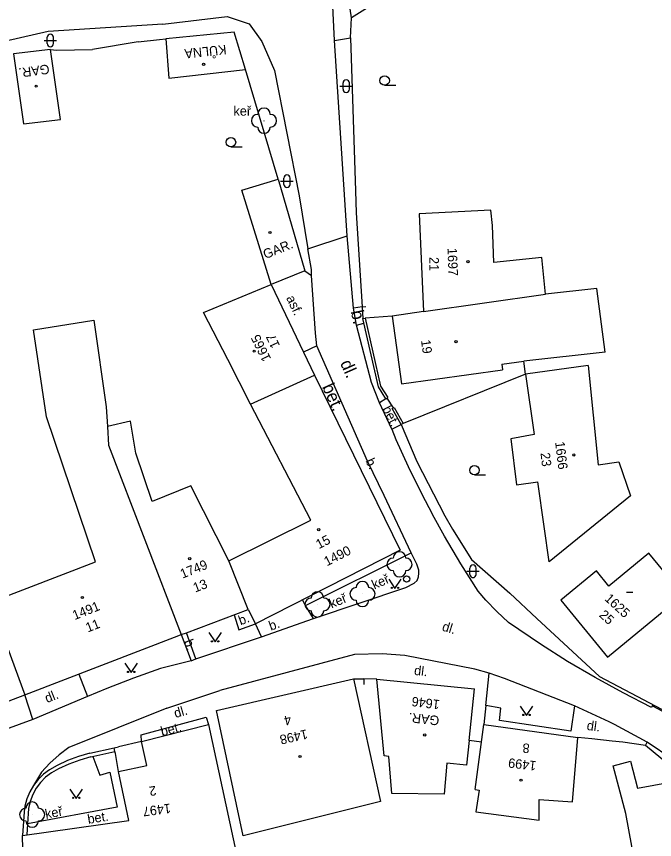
# Model space of a CAD drawing. Extents: x -584400 to -581602, y -1210894 to -1208793.
# Drawn here: x -583224.9 to -583174.3, y -1209541.9 to -1209476.6 of the extents above; entities that cross this region are included whole.
import ezdxf

# ---------------------------------------------------------------- set-up
doc = ezdxf.new("R2010")
doc.units = 0
for name, color, linetype in [('BUDOVY_MĚŘ', 7, 'Continuous'), ('BUDOVY_NEMĚŘ', 7, 'Continuous'), ('NÁZVY_ULIC_TOK_SMĚR', 7, 'Continuous'), ('POMOC_POPIS', 7, 'Continuous'), ('ROZHRANÍ_PLOCH', 7, 'Continuous'), ('ZELEŇ', 7, 'Continuous'), ('ZN_BUDOV', 7, 'Continuous'), ('ZN_DOPLŇKOVÉ', 7, 'Continuous'), ('ZN_KULTUR', 7, 'Continuous'), ('Č_POPIS_EVID', 7, 'Continuous'), ('Č_POPIS_ORIENT', 7, 'Continuous')]:
    doc.layers.add(name, color=color, linetype=linetype)

msp = doc.modelspace()

# ---------------------------------------------------------------- linework, layer by layer
at = {"layer": 'BUDOVY_MĚŘ'}
for points in [[(-583198.31, -1209476.72), (-583198.91, -1209472.79), (-583193.8, -1209469.61), (-583193.41, -1209473.62), (-583198.31, -1209476.72)], [(-583207.63, -1209477.85), (-583213.05, -1209478.38), (-583212.81, -1209481.51), (-583206.73, -1209480.82), (-583207.63, -1209477.85)], [(-583225.12, -1209479.58), (-583224.33, -1209485.13), (-583221.4, -1209484.79), (-583222.19, -1209479.24), (-583225.12, -1209479.58)], [(-583204.14, -1209489.53), (-583202.01, -1209496.8), (-583204.69, -1209497.88)], [(-583187.27, -1209491.98), (-583192.95, -1209492.28), (-583192.6, -1209500.04), (-583195.1, -1209500.4)], [(-583204.69, -1209497.88), (-583202.13, -1209503.25), (-583201.25, -1209505.08)], [(-583195.1, -1209500.4), (-583194.35, -1209505.77), (-583186.33, -1209504.67)], [(-583178.2, -1209503.27), (-583184.65, -1209503.98)], [(-583186.39, -1209504.22), (-583184.65, -1209503.98)], [(-583186.39, -1209504.22), (-583186.33, -1209504.67)], [(-583179.55, -1209504.32), (-583184.51, -1209505)], [(-583201.25, -1209505.08), (-583194.45, -1209518.98), (-583205.94, -1209524.82)], [(-583184.51, -1209505), (-583183.84, -1209509.8), (-583185.67, -1209510.15), (-583185.23, -1209513.78), (-583183.53, -1209513.55)], [(-583183.04, -1209517.1), (-583183.53, -1209513.55)], [(-583212.01, -1209525.75), (-583211.83, -1209525.68), (-583211.42, -1209525.53), (-583206.51, -1209523.69)], [(-583206.51, -1209523.69), (-583205.94, -1209524.82)], [(-583224.22, -1209530.45), (-583212.01, -1209525.75)], [(-583209.02, -1209531.7), (-583198.16, -1209529.18)], [(-583196.31, -1209529.2), (-583188.57, -1209529.99)], [(-583188.98, -1209534.07), (-583188.57, -1209529.99)], [(-583232.34, -1209533.55), (-583229.85, -1209532.6), (-583228.53, -1209532.1), (-583224.22, -1209530.45)], [(-583224.26, -1209547.99), (-583224.41, -1209541.62), (-583215.98, -1209540.43), (-583216.79, -1209536.53), (-583214.56, -1209536.07), (-583214.98, -1209534.17), (-583209.67, -1209532.8)], [(-583188.52, -1209537.98), (-583187.82, -1209532.82), (-583180.37, -1209533.83)], [(-583180.79, -1209538.96), (-583180.37, -1209533.83)], [(-583216.79, -1209536.53), (-583217.05, -1209535.1), (-583217.08, -1209534.96), (-583217.14, -1209534.67), (-583216.8, -1209534.59)]]:
    msp.add_lwpolyline(points, dxfattribs=at)
at = {"layer": 'BUDOVY_NEMĚŘ'}
for points in [[(-583204.69, -1209497.88), (-583207.01, -1209490.39), (-583204.14, -1209489.53)], [(-583178.2, -1209503.27), (-583178.87, -1209498.22), (-583182.92, -1209498.65), (-583183.21, -1209495.74), (-583187.02, -1209496.15), (-583187.14, -1209493.21), (-583187.27, -1209491.98)], [(-583206.32, -1209507.39), (-583208.14, -1209503.83), (-583210.05, -1209500.1), (-583204.69, -1209497.88)], [(-583192.6, -1209500.04), (-583182.92, -1209498.65)], [(-583226.96, -1209523.11), (-583218.62, -1209519.89), (-583222.5, -1209508.4), (-583223.55, -1209501.49), (-583218.76, -1209500.73), (-583217.77, -1209507.6), (-583217.68, -1209509.16), (-583217.59, -1209510.64), (-583211.83, -1209525.68)], [(-583179.55, -1209504.32), (-583178.75, -1209512.2), (-583177.11, -1209511.97), (-583176.18, -1209514.67), (-583182.64, -1209519.89), (-583183.04, -1209517.1)], [(-583208.06, -1209519.82), (-583201.55, -1209516.59), (-583206.32, -1209507.39), (-583201.25, -1209505.08)], [(-583206.51, -1209523.69), (-583208.06, -1209519.82), (-583211.06, -1209513.88), (-583214.13, -1209515.11), (-583215.42, -1209511.27), (-583215.85, -1209508.73), (-583217.68, -1209509.16)], [(-583232.34, -1209533.55), (-583235.92, -1209524.11), (-583232.12, -1209522.7), (-583233.19, -1209519.53), (-583232.18, -1209519.13), (-583233.79, -1209514.22), (-583232.95, -1209513.91), (-583230.27, -1209512.94), (-583228.9, -1209517.96), (-583226.96, -1209523.11), (-583224.22, -1209530.45)], [(-583177.91, -1209521.82), (-583178.89, -1209520.61), (-583181.72, -1209522.95), (-583178, -1209527.46), (-583172, -1209522.52), (-583174.74, -1209519.2), (-583177.91, -1209521.82)], [(-583198.16, -1209529.18), (-583196.02, -1209538.93), (-583206.92, -1209541.64), (-583209.02, -1209531.7)], [(-583188.98, -1209534.07), (-583189.2, -1209536.04), (-583190.76, -1209535.89), (-583190.96, -1209538.33), (-583195.11, -1209538.29), (-583195.35, -1209535.35), (-583195.73, -1209535.3), (-583196.31, -1209529.2)], [(-583209.67, -1209532.8), (-583206.92, -1209545.56), (-583224.26, -1209547.99)], [(-583175.35, -1209547), (-583176.09, -1209542.47), (-583176.57, -1209539.88), (-583177.57, -1209536.08), (-583176.19, -1209535.72), (-583175.64, -1209537.85), (-583172.04, -1209537.19)], [(-583188.52, -1209537.98), (-583188.18, -1209538.01), (-583188.47, -1209539.75), (-583183.43, -1209540.4), (-583183.43, -1209538.77), (-583180.79, -1209538.96)]]:
    msp.add_lwpolyline(points, dxfattribs=at)
at = {"layer": 'ROZHRANÍ_PLOCH'}
for points in [[(-583199.67, -1209478.52), (-583199.94, -1209473.07)], [(-583213.29, -1209477.22), (-583208.18, -1209476.63), (-583206.45, -1209477.21), (-583205.42, -1209478.61), (-583204.44, -1209480.91), (-583202.48, -1209490.85), (-583201.78, -1209495.07)], [(-583213.29, -1209477.22), (-583222.38, -1209477.82), (-583233.38, -1209480.32), (-583241.95, -1209483.5), (-583249.68, -1209489.04)], [(-583197.47, -1209499.65), (-583198.17, -1209499.78), (-583198.67, -1209494.04), (-583199.67, -1209478.52), (-583198.4, -1209478.3)], [(-583201.78, -1209495.07), (-583198.67, -1209494.04)], [(-583202.01, -1209496.8), (-583201.48, -1209497.17), (-583201.49, -1209496.69), (-583201.78, -1209495.07)], [(-583193.58, -1209519.19), (-583195.74, -1209514.64), (-583197.04, -1209511.9), (-583201.08, -1209502.75), (-583201.17, -1209501.75), (-583201.48, -1209497.17)], [(-583197.93, -1209501.12), (-583198.17, -1209499.78)], [(-583195.59, -1209506.97), (-583196.09, -1209507.29), (-583196.72, -1209505.67), (-583197.93, -1209501.12), (-583197.33, -1209500.95)], [(-583201.08, -1209502.75), (-583202.13, -1209503.25)], [(-583195.13, -1209509.38), (-583196.09, -1209507.29)], [(-583195.13, -1209509.38), (-583194.39, -1209508.99)], [(-583195.13, -1209509.38), (-583194.8, -1209510.18), (-583193.82, -1209512.34), (-583192.77, -1209514.48), (-583191.89, -1209516.14)], [(-583174.52, -1209531.45), (-583176.78, -1209530.3), (-583179, -1209529.09), (-583181.18, -1209527.8), (-583183.33, -1209526.44), (-583185.86, -1209524.71), (-583186.79, -1209523.85), (-583187.67, -1209522.93), (-583188.28, -1209522.22), (-583189.65, -1209520.06), (-583190.95, -1209517.85), (-583191.89, -1209516.14)], [(-583201.34, -1209524.4), (-583201.97, -1209523.37), (-583193.58, -1209519.19)], [(-583201.34, -1209524.4), (-583194.01, -1209521.93), (-583193.35, -1209521.6), (-583193.12, -1209521.37), (-583193.01, -1209521.1), (-583192.99, -1209520.81), (-583192.99, -1209520.57), (-583193.15, -1209520.09), (-583193.58, -1209519.19)], [(-583201.97, -1209523.37), (-583202.2, -1209522.92)], [(-583207.64, -1209524.11), (-583207.25, -1209525.31), (-583205.94, -1209524.82)], [(-583205.47, -1209525.84), (-583201.34, -1209524.4)], [(-583210.68, -1209527.61), (-583205.47, -1209525.84), (-583205.94, -1209524.82)], [(-583211.83, -1209525.68), (-583211.03, -1209527.76)], [(-583210.68, -1209527.61), (-583211.42, -1209525.53)], [(-583211.03, -1209527.76), (-583210.68, -1209527.61)], [(-583187.39, -1209528.74), (-583188.54, -1209528.41), (-583194.08, -1209527.34), (-583195.9, -1209527.19), (-583198.09, -1209527.25), (-583208.77, -1209530.12)], [(-583211.03, -1209527.76), (-583213.47, -1209528.37), (-583215.62, -1209529.12), (-583217.74, -1209529.94), (-583219.27, -1209530.58)], [(-583219.96, -1209528.81), (-583219.27, -1209530.58)], [(-583180.63, -1209531.32), (-583180.91, -1209533.33), (-583186.57, -1209532.5), (-583186.48, -1209531.52), (-583187.67, -1209531.3), (-583187.39, -1209528.74)], [(-583180.63, -1209531.32), (-583186.17, -1209529.15), (-583187.39, -1209528.74)], [(-583212.97, -1209531.51), (-583208.77, -1209530.12)], [(-583223.59, -1209532.4), (-583224.22, -1209530.45)], [(-583219.27, -1209530.58), (-583223.59, -1209532.4)], [(-583212.97, -1209531.51), (-583220.74, -1209534.63), (-583221.52, -1209535.22), (-583222.24, -1209535.87), (-583222.92, -1209536.58), (-583223.55, -1209537.65)], [(-583187.67, -1209531.3), (-583187.82, -1209532.82)], [(-583174.86, -1209534.2), (-583177.47, -1209532.82), (-583177.87, -1209532.61), (-583180.63, -1209531.32)], [(-583166.25, -1209537.18), (-583167.75, -1209535.61), (-583169.33, -1209534.36), (-583170.97, -1209533.29), (-583172.77, -1209532.24), (-583174.46, -1209531.34), (-583174.52, -1209531.45)], [(-583214.98, -1209534.17), (-583215, -1209533.62), (-583209.84, -1209532.22), (-583209.67, -1209532.8)], [(-583223.59, -1209532.4), (-583227.95, -1209534.01)], [(-583175, -1209534.48), (-583174.86, -1209534.2)], [(-583171.36, -1209537.08), (-583172.09, -1209536.25), (-583172.84, -1209535.58), (-583174.86, -1209534.2)], [(-583218.83, -1209535.35), (-583218.27, -1209536.82), (-583217.49, -1209536.59), (-583216.91, -1209539.36), (-583224.03, -1209540.69)]]:
    msp.add_lwpolyline(points, dxfattribs=at)
at = {"layer": 'ZELEŇ'}
for centre in [(-583205.26, -1209484.89), (-583194.51, -1209520.1), (-583197.45, -1209522.45), (-583201.02, -1209523.28), (-583223.65, -1209539.96)]:
    msp.add_circle(centre, 0.0005, dxfattribs=at)
for centre, start, end in [((-583205.26, -1209484.39), 0, 179.99999), ((-583205.76, -1209484.89), 89.99999, 269.99999), ((-583204.76, -1209484.89), 270, 89.99999), ((-583205.26, -1209485.39), 179.99999, 359.99999), ((-583194.51, -1209519.6), 0, 179.99999), ((-583195.01, -1209520.1), 89.99999, 269.99999), ((-583194.01, -1209520.1), 270, 89.99999), ((-583194.51, -1209520.6), 179.99999, 359.99999), ((-583197.45, -1209521.95), 0, 179.99999), ((-583201.02, -1209522.78), 0, 179.99999), ((-583197.95, -1209522.45), 89.99999, 269.99999), ((-583196.95, -1209522.45), 270, 89.99999), ((-583201.52, -1209523.28), 89.99999, 269.99999), ((-583200.52, -1209523.28), 270, 89.99999), ((-583197.45, -1209522.95), 179.99999, 359.99999), ((-583201.02, -1209523.78), 179.99999, 359.99999), ((-583223.65, -1209539.46), 0, 179.99999), ((-583224.15, -1209539.96), 89.99999, 269.99999), ((-583223.15, -1209539.96), 270, 89.99999), ((-583223.65, -1209540.46), 179.99999, 359.99999)]:
    msp.add_arc(centre, 0.5, start, end, dxfattribs=at)
at = {"layer": 'ZN_BUDOV'}
msp.add_line((-583176.51, -1209522.3), (-583176.01, -1209522.3), dxfattribs=at)
for centre in [(-583210.05, -1209480.41), (-583223.33, -1209482.15), (-583204.79, -1209493.76), (-583189.08, -1209496.07), (-583190.03, -1209502.43), (-583206.04, -1209503.18), (-583180.68, -1209511.42), (-583200.92, -1209517.34), (-583211.15, -1209519.65), (-583219.67, -1209522.73), (-583192.51, -1209533.64), (-583202.4, -1209535.35), (-583184.87, -1209537.23)]:
    msp.add_circle(centre, 0.0875, dxfattribs=at)
at = {"layer": 'ZN_DOPLŇKOVÉ'}
for points in [[(-583198.4, -1209478.3), (-583198.31, -1209476.72)], [(-583215.24, -1209478.62), (-583218.87, -1209479.24)], [(-583215.24, -1209478.62), (-583213.55, -1209478.45)], [(-583213.55, -1209478.45), (-583213.05, -1209478.38)], [(-583198.4, -1209478.3), (-583197.99, -1209490.45), (-583197.95, -1209492.19)], [(-583222.19, -1209479.24), (-583221.73, -1209479.3)], [(-583221.73, -1209479.3), (-583218.87, -1209479.24)], [(-583204.14, -1209489.53), (-583206.73, -1209480.82)], [(-583197.95, -1209492.19), (-583197.47, -1209499.65)], [(-583197.95, -1209492.19), (-583197.47, -1209499.65), (-583197.17, -1209499.63)], [(-583197.47, -1209499.65), (-583197.41, -1209500.59)], [(-583195.59, -1209506.97), (-583196.18, -1209506.02), (-583197.41, -1209500.59), (-583197.23, -1209500.55)], [(-583195.1, -1209500.4), (-583197.23, -1209500.55)], [(-583197.23, -1209500.55), (-583196.02, -1209505.95), (-583195.43, -1209506.87)], [(-583184.51, -1209505), (-583184.65, -1209503.98)], [(-583184.51, -1209505), (-583194.22, -1209508.92)], [(-583195.59, -1209506.97), (-583195.43, -1209506.87)], [(-583195.51, -1209506.92), (-583195.01, -1209507.68)], [(-583194.39, -1209508.99), (-583195.09, -1209507.73), (-583194.94, -1209507.64)], [(-583194.94, -1209507.64), (-583194.22, -1209508.92)], [(-583194.22, -1209508.92), (-583194.39, -1209508.99)], [(-583194.39, -1209508.99), (-583193.15, -1209511.93)], [(-583193.15, -1209511.93), (-583190.92, -1209516.24)], [(-583190.92, -1209516.24), (-583190.32, -1209517.3)], [(-583190.32, -1209517.3), (-583188.8, -1209519.71), (-583185.75, -1209522.38)], [(-583185.75, -1209522.38), (-583183.62, -1209524.39)], [(-583183.62, -1209524.39), (-583178.64, -1209529), (-583171.73, -1209532.66), (-583170.07, -1209533.7), (-583168.56, -1209534.76), (-583167.56, -1209534.82)], [(-583198.16, -1209529.18), (-583197.35, -1209529.19), (-583197.35, -1209529.64)], [(-583198.16, -1209529.18), (-583197.35, -1209529.19)], [(-583196.31, -1209529.2), (-583197.35, -1209529.19)], [(-583214.98, -1209534.17), (-583216.8, -1209534.59)], [(-583188.01, -1209534.21), (-583188.98, -1209534.07)], [(-583179.25, -1209533.94), (-583180.37, -1209533.83)], [(-583177.65, -1209534.13), (-583179.25, -1209533.94)], [(-583176.8, -1209534.21), (-583177.65, -1209534.13)], [(-583219.07, -1209535.09), (-583217.14, -1209534.67)], [(-583217.14, -1209534.67), (-583216.8, -1209534.59)], [(-583217.08, -1209534.96), (-583217.14, -1209534.67)], [(-583171.95, -1209537), (-583175, -1209534.48), (-583176.8, -1209534.21)], [(-583219.07, -1209535.09), (-583219.97, -1209535.34), (-583220.84, -1209535.66), (-583221.68, -1209536.06), (-583222.28, -1209536.4), (-583222.76, -1209536.76), (-583223.18, -1209537.18), (-583223.55, -1209537.65), (-583223.84, -1209538.16), (-583224.07, -1209538.71), (-583224.22, -1209539.29), (-583224.28, -1209539.73), (-583224.41, -1209541.62)], [(-583218.99, -1209535.38), (-583219.88, -1209535.63), (-583220.74, -1209535.95), (-583221.57, -1209536.34), (-583222.12, -1209536.65), (-583222.58, -1209537), (-583222.99, -1209537.41), (-583223.33, -1209537.87), (-583223.61, -1209538.37), (-583223.81, -1209538.91), (-583223.94, -1209539.47), (-583224.03, -1209540.69), (-583224.06, -1209541.57)], [(-583218.99, -1209535.38), (-583217.08, -1209534.96)], [(-583217.05, -1209535.1), (-583217.08, -1209534.96)]]:
    msp.add_lwpolyline(points, dxfattribs=at)
for radius in [0.25, 0.0005]:
    msp.add_circle((-583193.95, -1209521.26), radius, dxfattribs=at)
at = {"layer": 'ZN_KULTUR'}
for p, q in [((-583222.71, -1209478.52), (-583221.71, -1209478.52)), ((-583222.46, -1209478.77), (-583222.46, -1209478.27)), ((-583221.96, -1209478.77), (-583221.96, -1209478.27)), ((-583198.99, -1209482.39), (-583198.99, -1209481.89)), ((-583198.49, -1209482.39), (-583198.49, -1209481.89)), ((-583199.24, -1209482.14), (-583198.24, -1209482.14)), ((-583195.69, -1209482.075), (-583194.815, -1209482.075)), ((-583207.88, -1209486.975), (-583207.005, -1209486.975)), ((-583203.94, -1209489.69), (-583202.94, -1209489.69)), ((-583203.69, -1209489.94), (-583203.69, -1209489.44)), ((-583203.19, -1209489.94), (-583203.19, -1209489.44)), ((-583188.57, -1209513.005), (-583187.695, -1209513.005)), ((-583188.93, -1209520.9), (-583188.93, -1209520.4)), ((-583188.43, -1209520.9), (-583188.43, -1209520.4)), ((-583189.18, -1209520.65), (-583188.18, -1209520.65))]:
    msp.add_line(p, q, dxfattribs=at)
for points in [[(-583195.37, -1209521.27), (-583194.87, -1209522.02), (-583194.37, -1209521.27)], [(-583209.64, -1209525.51), (-583209.14, -1209526.26), (-583208.64, -1209525.51)], [(-583216.3, -1209527.94), (-583215.8, -1209528.69), (-583215.3, -1209527.94)], [(-583184.94, -1209531.35), (-583184.44, -1209532.1), (-583183.94, -1209531.35)], [(-583220.65, -1209537.93), (-583220.15, -1209538.68), (-583219.65, -1209537.93)]]:
    msp.add_lwpolyline(points, dxfattribs=at)
for centre, radius in [((-583195.69, -1209481.7), 0.375), ((-583207.88, -1209486.6), 0.375), ((-583188.57, -1209512.63), 0.375), ((-583195.12, -1209521.97), 0.05), ((-583194.62, -1209521.97), 0.05), ((-583209.39, -1209526.21), 0.05), ((-583208.89, -1209526.21), 0.05), ((-583216.05, -1209528.64), 0.05), ((-583215.55, -1209528.64), 0.05), ((-583184.69, -1209532.05), 0.05), ((-583184.19, -1209532.05), 0.05), ((-583220.4, -1209538.63), 0.05), ((-583219.9, -1209538.63), 0.05)]:
    msp.add_circle(centre, radius, dxfattribs=at)
for centre, start, end in [((-583222.21, -1209478.27), 0, 179.99999), ((-583222.21, -1209478.77), 179.99999, 359.99999), ((-583198.74, -1209481.89), 0, 179.99999), ((-583198.74, -1209482.39), 179.99999, 359.99999), ((-583203.44, -1209489.44), 0, 179.99999), ((-583203.44, -1209489.94), 179.99999, 359.99999), ((-583188.68, -1209520.4), 0, 179.99999), ((-583188.68, -1209520.9), 179.99999, 359.99999)]:
    msp.add_arc(centre, 0.25, start, end, dxfattribs=at)

# ---------------------------------------------------------------- texts
at = {"layer": 'NÁZVY_ULIC_TOK_SMĚR'}
for s, rotation, p in [('b.', 282.0426, (-583198.38, -1209500.03)), ('dl.', 293.85258, (-583199.24, -1209504.12)), ('bet.', 294.65592, (-583200.68, -1209506.01))]:
    msp.add_text(s, height=1, rotation=rotation, dxfattribs=at).set_placement(p)
at = {"layer": 'POMOC_POPIS'}
for s, rotation, p in [('KŮLNA', 186.10277, (-583208.28, -1209478.86)), ('GAR.', 187.45025, (-583222.33, -1209480.41)), ('GAR.', 21.93002, (-583205.15, -1209495.88)), ('asf.', 295.51507, (-583203.52, -1209498.96)), ('bet.', 296.37531, (-583195.89, -1209507.74)), ('b.', 295.51507, (-583197.23, -1209511.89)), ('b.', 20.39289, (-583207.12, -1209524.94)), ('b.', 19.83213, (-583204.72, -1209525.37)), ('dl.', 342.82408, (-583191.19, -1209525.34)), ('b.', 290.89084, (-583211.63, -1209526.21)), ('dl.', 353.69292, (-583193.38, -1209528.87)), ('dl.', 21.60555, (-583222.47, -1209531.11)), ('dl.', 16.28879, (-583212.28, -1209532.3)), ('GAR.', 173.51695, (-583191.32, -1209532.15)), ('bet.', 14.46117, (-583213.35, -1209533.75)), ('dl.', 352.39998, (-583179.69, -1209533.24)), ('bet.', 9.2869, (-583219.2, -1209540.7))]:
    msp.add_text(s, height=0.75, rotation=rotation, dxfattribs=at).set_placement(p)
at = {"layer": 'ZELEŇ'}
msp.add_text('keř', height=0.75, dxfattribs=at).set_placement((-583207.68, -1209484.49))
for rotation, p in [(24.16094, (-583196.51, -1209522.1)), (22.31946, (-583199.9, -1209523.6)), (11.01385, (-583222.55, -1209540.3))]:
    msp.add_text('keř', height=0.75, rotation=rotation, dxfattribs=at).set_placement(p)
at = {"layer": 'Č_POPIS_EVID'}
for s, p in [('15', (-583200.91, -1209518.9)), ('1490', (-583200.27, -1209520.26))]:
    msp.add_text(s, height=0.75, rotation=26.95892, dxfattribs=at).set_placement(p)
at = {"layer": 'Č_POPIS_ORIENT'}
for s, rotation, p in [('1697', 272.38041, (-583190.71, -1209495)), ('21', 270.14255, (-583192.14, -1209495.71)), ('1665', 115.87831, (-583204.68, -1209503.78)), ('17', 114.68232, (-583203.98, -1209502.74)), ('19', 277.95999, (-583192.81, -1209502.32)), ('1666', 276.79998, (-583182.17, -1209510.39)), ('23', 276.79998, (-583183.33, -1209511.27)), ('1749', 21.93168, (-583211.73, -1209521.24)), ('13', 20.58001, (-583210.72, -1209522.34)), ('1491', 21.80139, (-583220.28, -1209524.53)), ('1625', 317.32998, (-583178.3, -1209522.89)), ('25', 317.32998, (-583178.73, -1209524.19)), ('11', 21.03998, (-583219.24, -1209525.51)), ('1646', 172.71102, (-583191.28, -1209530.88)), ('4', 192.99465, (-583203.19, -1209532.05)), ('1498', 192.68038, (-583201.89, -1209533.19)), ('8', 176.50377, (-583184.17, -1209534.34)), ('1499', 173.50921, (-583183.62, -1209535.73)), ('2', 189.67052, (-583213.87, -1209537.67)), ('1497', 187.31119, (-583212.7, -1209539.08))]:
    msp.add_text(s, height=0.75, rotation=rotation, dxfattribs=at).set_placement(p)

doc.saveas('drawing.dxf')
